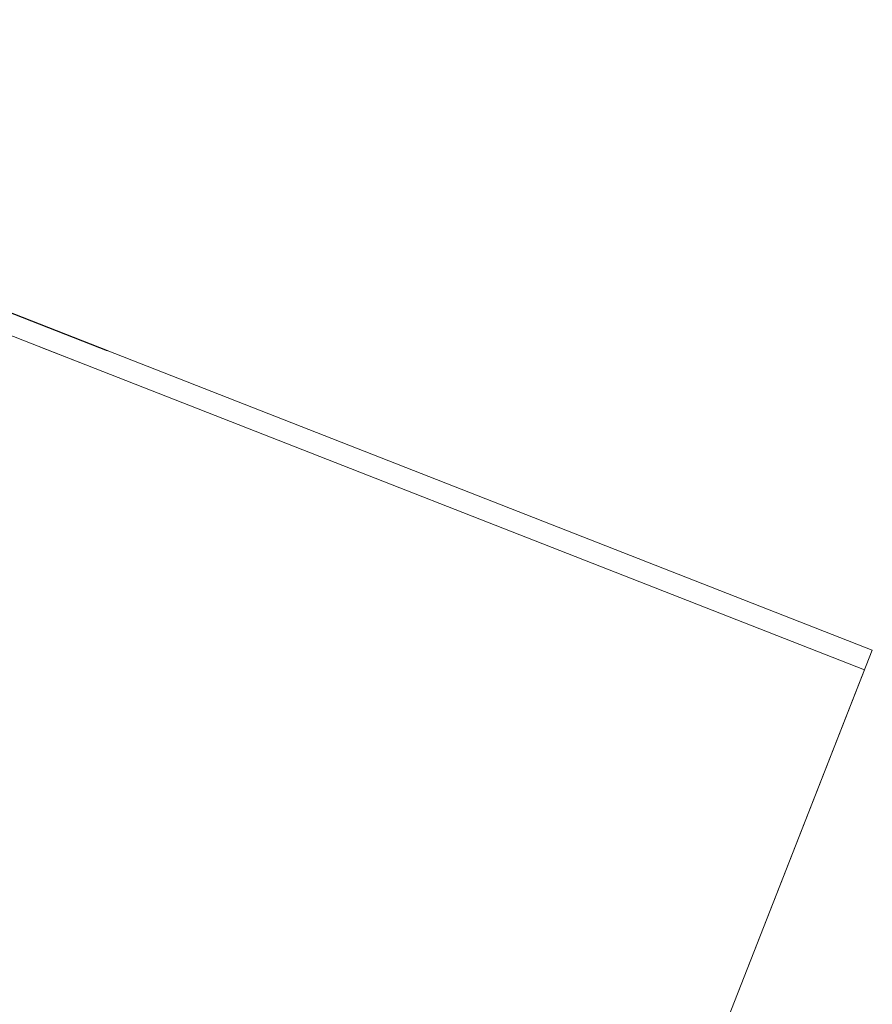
# Model space of a CAD drawing. Header units: inches. Extents: x 424 to 2043, y -237 to 445.
# Tile 401 of 656: x 844.06 to 846.08, y -101.45 to -99.11. Entities that reach past the tile are written whole.
import ezdxf

# ---------------------------------------------------------------- set-up
doc = ezdxf.new("R2010")
doc.units = ezdxf.units.IN
doc.header["$MEASUREMENT"] = 0
doc.linetypes.add('Overhead', pattern=[0.003969, 0.002381, -0.001587])
for name, color, linetype, lineweight in [('A-WALL', 113, 'Continuous', 9), ('S-STRS', 31, 'Continuous', 9), ('S-STRS-MBND', 31, 'Overhead', 9)]:
    doc.layers.add(name, color=color, linetype=linetype, lineweight=lineweight)

# ---------------------------------------------------------------- blocks, each defined once
blk = doc.blocks.new('hyjy')
at = {"layer": 'A-WALL'}
blk.add_line((1606.7038, 762.6698), (1606.5564, 760.726), dxfattribs=at)
at = {"layer": 'A-WALL', "lineweight": 25}
blk.add_line((1606.2419, 756.5812), (1606.5564, 760.726), dxfattribs=at)
at = {"layer": 'S-STRS'}
for p, q in [((1606.489, 759.1767), (1606.7537, 762.666)), ((1606.7038, 762.6698), (1608.5846, 762.5271)), ((1606.7537, 762.666), (1611.3766, 762.3153))]:
    blk.add_line(p, q, dxfattribs=at)
at = {"layer": 'S-STRS-MBND'}
blk.add_line((1606.3074, 756.7836), (1606.6025, 760.6724), dxfattribs=at)

msp = doc.modelspace()

# ---------------------------------------------------------------- block references
at = {"rotation": 252.9328386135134}
msp.add_blockref('hyjy', (588.5572, 1659.1741), dxfattribs=at)

doc.saveas('drawing.dxf')
